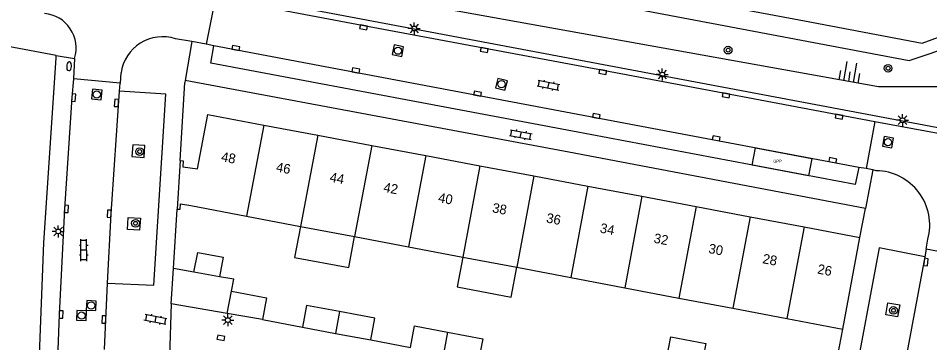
# Model space of a CAD drawing. Extents: x 124000 to 128010, y 398999 to 403000.
# Drawn here: x 126625.2 to 126719.7, y 399065.1 to 399098.7 of the extents above; entities that cross this region are included whole.
import ezdxf

# ---------------------------------------------------------------- set-up
doc = ezdxf.new("R2010")
doc.units = 0
for name, color, linetype in [('bp-grn-parkeervak', 7, 'Continuous'), ('gg-afsc-muur', 7, 'Continuous'), ('gg-anno-huisnummerreeks BGT', 7, 'Continuous'), ('gg-bbg-bijgebouw', 7, 'Continuous'), ('gg-bbg-hoofdgebouw', 7, 'Continuous'), ('gg-bbg-luifel en loopbrug', 7, 'Continuous'), ('gg-bbg-tussenscheiding', 7, 'Continuous'), ('gg-knt-BGT kruinlijn', 7, 'Continuous'), ('gg-knt-verharding', 7, 'Continuous'), ('gg-knt-verharding nz', 7, 'Continuous'), ('gg-kntw-beschoeiing', 7, 'Continuous'), ('gt-grn-groengrens', 7, 'Continuous'), ('gt-grn-weggrens', 7, 'Continuous'), ('gt-symb-boom', 7, 'Continuous'), ('gt-symb-brandkraan', 7, 'Continuous'), ('gt-symb-klinker verharding', 7, 'Continuous'), ('gt-symb-kolk', 7, 'Continuous'), ('gt-symb-lichtmast', 7, 'Continuous'), ('gt-symb-rioolschacht', 7, 'Continuous'), ('gt-symb-talud symbool', 7, 'Continuous'), ('kenmerkpunt gehandicapten parkeerplaats', 7, 'Continuous')]:
    doc.layers.add(name, color=color, linetype=linetype)

# ---------------------------------------------------------------- blocks, each defined once
blk = doc.blocks.new('gt0-KOLK')
at = {"layer": 'gt-symb-kolk'}
blk.add_lwpolyline([(0, 0), (0.375, 0), (0.375, 0.4), (-0.375, 0.4), (-0.375, 0), (0, 0)], dxfattribs=at)
blk = doc.blocks.new('gt0-TALUD_1')
at = {"layer": 'gt-symb-talud symbool'}
for p, q in [((-1, -1), (-1, 0)), ((-0.5, -2), (-0.5, 0)), ((0, -1), (0, 0)), ((0.5, -2), (0.5, 0)), ((1, -1), (1, 0))]:
    blk.add_line(p, q, dxfattribs=at)
blk = doc.blocks.new('gt0-BOOM')
at = {"layer": 'gt-symb-boom'}
for radius in [0.4, 0.2]:
    blk.add_circle((0, 0), radius, dxfattribs=at)
blk = doc.blocks.new('gt0-LMAST')
at = {"layer": 'gt-symb-lichtmast'}
for p, q in [((-0.182, 0.173), (-0.447, 0.438)), ((-0.005, 0.246), (-0.005, 0.621)), ((0.172, 0.173), (0.437, 0.438)), ((-0.255, -0.004), (-0.63, -0.004)), ((-0.182, -0.181), (-0.447, -0.446)), ((-0.005, -0.254), (-0.005, -0.629)), ((0.437, -0.446), (0.172, -0.181)), ((0.245, -0.004), (0.62, -0.004))]:
    blk.add_line(p, q, dxfattribs=at)
blk.add_circle((-0.005, -0.004), 0.25, dxfattribs=at)
blk = doc.blocks.new('gt0-BR')
at = {"layer": 'gt-symb-brandkraan'}
for centre, radius, start, end in [((-0.244, 0), 0.206, 107.56694, 252.43307), ((0.599, -2.664), 3, 106.89205, 107.56694), ((0, -0.691), 0.938, 73.10799, 106.89205), ((-0.599, -2.664), 3, 72.43309, 73.10799), ((0.244, 0), 0.206, 287.56695, 72.43309), ((0.599, 2.664), 3, 252.43307, 253.10797), ((0, 0.691), 0.938, 253.10797, 286.89206), ((-0.599, 2.664), 3, 286.89206, 287.56695)]:
    blk.add_arc(centre, radius, start, end, dxfattribs=at)
blk = doc.blocks.new('gt0-RS')
at = {"layer": 'gt-symb-rioolschacht'}
blk.add_lwpolyline([(-0.5, -0.5), (0.5, -0.5), (0.5, 0.5), (-0.5, 0.5)], close=True, dxfattribs=at)
blk.add_circle((0, 0), 0.375, dxfattribs=at)
blk = doc.blocks.new('gt0-KL1')
at = {"layer": 'gt-symb-klinker verharding'}
for p, q in [((-1.15, 0.3), (1.15, 0.3)), ((-1, -0.3), (-1, 0.3)), ((-0.5, 0.3), (-0.5, 0.45)), ((0, -0.3), (0, 0.3)), ((0.5, 0.3), (0.5, 0.45)), ((1, -0.3), (1, 0.3)), ((-1.15, -0.3), (1.15, -0.3)), ((-0.5, -0.45), (-0.5, -0.3)), ((0.5, -0.45), (0.5, -0.3))]:
    blk.add_line(p, q, dxfattribs=at)

msp = doc.modelspace()

# ---------------------------------------------------------------- linework, layer by layer
at = {"layer": 'bp-grn-parkeervak'}
msp.add_lwpolyline([(126707.487, 399084.214), (126707.15, 399082.431), (126701.321, 399083.533), (126701.657, 399085.311), (126707.487, 399084.214)], dxfattribs=at)
at = {"layer": 'gg-afsc-muur'}
for p, q in [((126641.308, 399072.808), (126641.69, 399078.966)), ((126650.534, 399067.526), (126654.681, 399066.734)), ((126709.311, 399059.236), (126710.695, 399066.552)), ((126661.755, 399065.434), (126665.877, 399064.647))]:
    msp.add_line(p, q, dxfattribs=at)
at = {"layer": 'gg-bbg-bijgebouw'}
for p, q in [((126641.083, 399069.175), (126641.308, 399072.808)), ((126643.434, 399072.437), (126641.308, 399072.808)), ((126646.089, 399071.974), (126643.434, 399072.437)), ((126646.889, 399068.162), (126641.083, 399069.175)), ((126650.534, 399067.526), (126646.889, 399068.162)), ((126654.681, 399066.734), (126658.116, 399066.103)), ((126658.116, 399066.103), (126661.755, 399065.434))]:
    msp.add_line(p, q, dxfattribs=at)
for points in [[(126647.32, 399070.46), (126647.556, 399071.718), (126646.089, 399071.974)], [(126647.32, 399070.46), (126650.956, 399069.777), (126650.534, 399067.526)], [(126658.531, 399068.362), (126655.097, 399068.993), (126654.681, 399066.734)], [(126661.755, 399065.434), (126662.17, 399067.693), (126658.531, 399068.362)], [(126665.877, 399064.647), (126666.307, 399066.881), (126669.732, 399066.223)], [(126669.732, 399066.223), (126673.365, 399065.524), (126672.936, 399063.29)]]:
    msp.add_lwpolyline(points, dxfattribs=at)
at = {"layer": 'gg-bbg-hoofdgebouw'}
for p, q in [((126650.66, 399087.678), (126656.262, 399086.624)), ((126656.262, 399086.624), (126661.863, 399085.57)), ((126661.863, 399085.57), (126667.465, 399084.516)), ((126667.465, 399084.516), (126673.076, 399083.46)), ((126642.002, 399083.997), (126641.69, 399078.966)), ((126673.076, 399083.46), (126678.678, 399082.406)), ((126678.678, 399082.406), (126684.28, 399081.352)), ((126684.28, 399081.352), (126689.882, 399080.298)), ((126689.882, 399080.298), (126695.493, 399079.242)), ((126695.493, 399079.242), (126701.105, 399078.186)), ((126648.881, 399078.241), (126654.481, 399077.182)), ((126701.105, 399078.186), (126706.697, 399077.134)), ((126654.481, 399077.182), (126660.082, 399076.123)), ((126706.697, 399077.134), (126712.485, 399076.045)), ((126660.082, 399076.123), (126665.683, 399075.064)), ((126710.695, 399066.552), (126712.485, 399076.045)), ((126665.683, 399075.064), (126671.293, 399074.003)), ((126671.293, 399074.003), (126676.894, 399072.944)), ((126676.894, 399072.944), (126682.495, 399071.885)), ((126682.495, 399071.885), (126688.096, 399070.826)), ((126688.096, 399070.826), (126693.706, 399069.765)), ((126693.706, 399069.765), (126699.317, 399068.704)), ((126699.317, 399068.704), (126704.908, 399067.646)), ((126704.908, 399067.646), (126710.695, 399066.552))]:
    msp.add_line(p, q, dxfattribs=at)
for points in [[(126642.002, 399083.997), (126642.326, 399083.967), (126642.262, 399083.354), (126643.796, 399083.134), (126644.885, 399088.765), (126650.66, 399087.678)], [(126641.69, 399078.966), (126642.005, 399078.959), (126642.022, 399079.501), (126643.124, 399079.33), (126648.881, 399078.241)]]:
    msp.add_lwpolyline(points, dxfattribs=at)
at = {"layer": 'gg-bbg-luifel en loopbrug'}
for points in [[(126654.481, 399077.182), (126653.873, 399073.968), (126659.474, 399072.909), (126660.082, 399076.123)], [(126643.434, 399072.437), (126643.821, 399074.494), (126646.469, 399073.996), (126646.089, 399071.974)], [(126671.293, 399074.003), (126670.71, 399070.919), (126676.311, 399069.86), (126676.894, 399072.944)], [(126692.14, 399062.008), (126692.857, 399065.739), (126696.491, 399065.041), (126695.774, 399061.31)]]:
    msp.add_lwpolyline(points, dxfattribs=at)
at = {"layer": 'gg-bbg-tussenscheiding'}
for p, q in [((126650.66, 399087.678), (126648.881, 399078.241)), ((126656.262, 399086.624), (126654.481, 399077.182)), ((126661.863, 399085.57), (126660.082, 399076.123)), ((126667.465, 399084.516), (126665.683, 399075.064)), ((126673.076, 399083.46), (126671.293, 399074.003)), ((126678.678, 399082.406), (126676.894, 399072.944)), ((126684.28, 399081.352), (126682.495, 399071.885)), ((126689.882, 399080.298), (126688.096, 399070.826)), ((126695.493, 399079.242), (126693.706, 399069.765)), ((126701.105, 399078.186), (126699.317, 399068.704)), ((126706.697, 399077.134), (126704.908, 399067.646)), ((126646.889, 399068.162), (126647.32, 399070.46)), ((126658.531, 399068.362), (126658.116, 399066.103)), ((126669.732, 399066.223), (126669.303, 399063.988))]:
    msp.add_line(p, q, dxfattribs=at)
at = {"layer": 'gg-knt-BGT kruinlijn'}
msp.add_lwpolyline([(126723.578, 399091.642), (126714.409, 399091.622), (126647.434, 399103.679)], dxfattribs=at)
at = {"layer": 'gg-knt-verharding'}
for p, q in [((126645.652, 399100.916), (126644.709, 399096.058)), ((126629.161, 399094.882), (126614.154, 399097.704)), ((126643.198, 399096.318), (126641.519, 399096.606)), ((126644.709, 399096.058), (126643.198, 399096.318)), ((126645.502, 399095.877), (126644.709, 399096.058)), ((126629.13, 399094.636), (126629.161, 399094.882)), ((126631.063, 399094.573), (126630.931, 399092.476)), ((126635.868, 399093.073), (126635.773, 399092.02)), ((126635.773, 399092.02), (126630.931, 399092.476)), ((126635.696, 399091.201), (126635.773, 399092.02)), ((126642.002, 399083.997), (126642.475, 399092.088)), ((126642.507, 399092.293), (126642.475, 399092.088)), ((126714.015, 399088.06), (126713.111, 399083.165)), ((126714.015, 399088.06), (126725.474, 399085.903)), ((126713.111, 399083.165), (126712.37, 399083.295)), ((126713.808, 399083.023), (126713.111, 399083.165)), ((126714.166, 399082.95), (126713.808, 399083.023)), ((126712.485, 399076.045), (126713.056, 399079.042)), ((126719.349, 399074.834), (126719.522, 399075.843)), ((126719.349, 399074.834), (126719.195, 399074.044)), ((126724.338, 399073.879), (126719.349, 399074.834)), ((126634.146, 399064.447), (126634.47, 399071.292))]:
    msp.add_line(p, q, dxfattribs=at)
for points in [[(126575.126, 399114.824), (126635.814, 399103.421), (126722.781, 399087.012), (126723.578, 399091.642)], [(126645.652, 399100.916), (126661.052, 399097.99), (126685.853, 399093.374), (126714.015, 399088.06)], [(126712.37, 399083.295), (126711.994, 399081.515), (126682.693, 399087.054), (126645.166, 399094.088), (126645.502, 399095.877)], [(126627.118, 399000), (126626.672, 399024.106), (126626.745, 399041.516), (126626.928, 399051.402), (126627.881, 399075.47), (126629.13, 399094.636)], [(126630.931, 399092.476), (126630.76, 399090.522), (126630.015, 399079.01), (126629.458, 399068.058), (126629.063, 399058.023), (126628.773, 399048.031), (126628.715, 399044.785)], [(126713.056, 399079.042), (126682.282, 399084.853), (126642.507, 399092.293)], [(126634.47, 399071.292), (126639.281, 399071.099), (126640.512, 399090.879), (126635.696, 399091.201)], [(126637.088, 399085.637), (126637.005, 399084.432), (126638.256, 399084.308), (126638.324, 399085.569), (126637.088, 399085.637)], [(126637.883, 399078.04), (126637.801, 399076.799), (126636.552, 399076.874), (126636.61, 399078.109), (126637.883, 399078.04)], [(126719.195, 399074.044), (126714.476, 399074.955), (126711.733, 399060.381), (126716.509, 399059.493)], [(126716.599, 399069.046), (126716.386, 399067.823), (126715.156, 399068.038), (126715.366, 399069.267), (126716.599, 399069.046)]]:
    msp.add_lwpolyline(points, dxfattribs=at)
for centre, radius, start, end in [((126627.632, 399095.644), 3.594, 342.66228, 85.15444), ((126640.169, 399092.48), 4.341, 71.87767, 172.1495), ((126714.077, 399077.311), 5.639, 344.90928, 89.09578)]:
    msp.add_arc(centre, radius, start, end, dxfattribs=at)
at = {"layer": 'gg-knt-verharding nz'}
for p, q in [((126712.37, 399083.295), (126645.502, 399095.877)), ((126719.195, 399074.044), (126716.509, 399059.493))]:
    msp.add_line(p, q, dxfattribs=at)
msp.add_lwpolyline([(126634.47, 399071.292), (126634.844, 399078.482), (126635.696, 399091.201)], dxfattribs=at)
at = {"layer": 'gg-kntw-beschoeiing'}
msp.add_line((126695.8, 399100.513), (126706.72, 399098.46), dxfattribs=at)
msp.add_lwpolyline([(126706.72, 399098.46), (126718.941, 399096.163), (126722.692, 399097.535), (126724.616, 399097.16)], dxfattribs=at)
at = {"layer": 'gt-grn-groengrens'}
msp.add_lwpolyline([(126579.161, 399131.587), (126578.169, 399131.203), (126576.802, 399124.502), (126582.49, 399119.877), (126717.58, 399094.355), (126722.431, 399095.972), (126724.333, 399095.654)], dxfattribs=at)
at = {"layer": 'gt-grn-weggrens'}
for p, q in [((126643.198, 399096.318), (126642.507, 399092.293)), ((126629.161, 399094.882), (126631.063, 399094.573)), ((126713.808, 399083.023), (126713.056, 399079.042)), ((126641.083, 399069.175), (126640.884, 399063.691))]:
    msp.add_line(p, q, dxfattribs=at)

# ---------------------------------------------------------------- block references
at = {"layer": 'gt-symb-boom'}
for p in [(126698.815, 399095.437), (126715.399, 399093.558), (126637.81, 399084.93), (126637.373, 399077.503), (126715.957, 399068.482)]:
    msp.add_blockref('gt0-BOOM', p, dxfattribs=at)
at = {"layer": 'gt-symb-brandkraan', "rotation": -94.70180831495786}
msp.add_blockref('gt0-BR', (126630.484, 399093.759), dxfattribs=at)
at = {"layer": 'gt-symb-klinker verharding'}
for p, rotation in [((126680.191, 399091.804), -10.658361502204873), ((126677.325, 399086.687), -10.714643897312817), ((126632.008, 399074.717), 90.11459140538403), ((126639.437, 399067.544), 169.2853561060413)]:
    msp.add_blockref('gt0-KL1', p, dxfattribs=dict(at, rotation=rotation))
at = {"layer": 'gt-symb-kolk'}
for p, rotation in [((126661.052, 399097.99), 169.2183832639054), ((126647.736, 399095.467), -10.658361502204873), ((126673.561, 399095.641), 169.28535610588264), ((126660.176, 399093.129), -10.658361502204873), ((126685.853, 399093.374), 169.39794170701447), ((126630.76, 399090.522), -94.99208116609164), ((126672.796, 399090.734), -10.658361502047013), ((126698.629, 399090.949), 169.3416384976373), ((126635.593, 399089.965), 86.55950512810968), ((126685.112, 399088.419), -10.658361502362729), ((126710.359, 399088.741), 169.34163849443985), ((126697.54, 399086.105), -10.714643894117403), ((126709.627, 399083.835), -11.13011108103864), ((126630.015, 399079.01), -93.89789623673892), ((126634.844, 399078.482), 87.0203262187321), ((126719.122, 399073.514), -97.81418085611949), ((126629.458, 399068.058), -91.66111204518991), ((126634.295, 399067.531), 87.2491652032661), ((126646.189, 399065.446), -10.366322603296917)]:
    msp.add_blockref('gt0-KOLK', p, dxfattribs=dict(at, rotation=rotation))
at = {"layer": 'gt-symb-lichtmast'}
for p in [(126666.282, 399097.675), (126691.994, 399092.908), (126716.893, 399088.176), (126629.367, 399076.663), (126646.948, 399067.482)]:
    msp.add_blockref('gt0-LMAST', p, dxfattribs=at)
at = {"layer": 'gt-symb-rioolschacht'}
for p, rotation in [((126664.584, 399095.378), -101.4223210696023), ((126675.317, 399091.907), -104.17514205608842), ((126633.352, 399090.842), -96.03000880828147), ((126715.386, 399085.908), 170.62242087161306), ((126632.777, 399068.986), -93.72642588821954), ((126631.78, 399067.944), 88.6251652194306)]:
    msp.add_blockref('gt0-RS', p, dxfattribs=dict(at, rotation=rotation))
at = {"layer": 'gt-symb-talud symbool', "xscale": 1.0005478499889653, "yscale": 1.0005478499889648, "rotation": 170.21759296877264}
msp.add_blockref('gt0-TALUD_1', (126711.279, 399092.185), dxfattribs=at)

# ---------------------------------------------------------------- texts
at = {"layer": 'gg-anno-huisnummerreeks BGT'}
for s, p in [('48', (126646.195, 399083.94)), ('46', (126651.884, 399082.87)), ('44', (126657.45, 399081.822)), ('42', (126663.02, 399080.774)), ('40', (126668.694, 399079.707)), ('38', (126674.3, 399078.652)), ('36', (126679.902, 399077.598)), ('34', (126685.468, 399076.551)), ('32', (126691.042, 399075.501)), ('30', (126696.722, 399074.433)), ('28', (126702.324, 399073.379)), ('26', (126708.014, 399072.308))]:
    msp.add_text(s, height=1, rotation=349.3, dxfattribs=at).set_placement(p)
at = {"layer": 'kenmerkpunt gehandicapten parkeerplaats'}
msp.add_text('GPP', height=0.3, dxfattribs=at).set_placement((126703.503, 399083.778))

doc.saveas('drawing.dxf')
